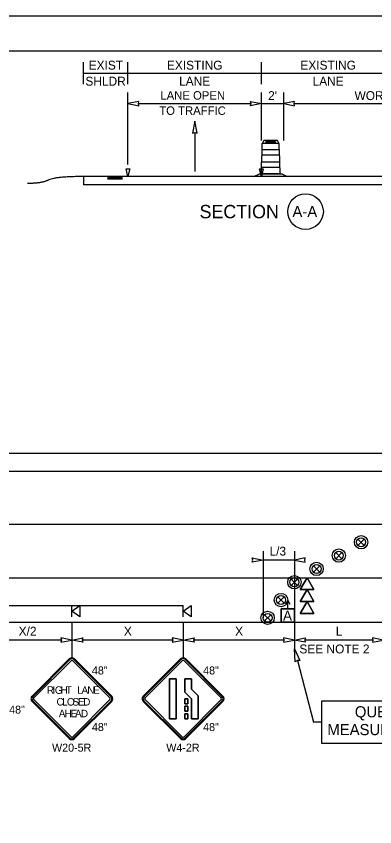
# Model space of a CAD drawing. Extents: x 99958 to 100136, y 99935 to 100013.
# Drawn here: x 100024.27 to 100027.5, y 100003.4 to 100010.69 of the extents above; entities that cross this region are included whole.
import ezdxf

# ---------------------------------------------------------------- set-up
doc = ezdxf.new("R2010")
doc.units = 0
for name, color, linetype in [('RD_ED_ShoulderPavedEdge', 7, 'Continuous'), ('RD_MK_LineEdgeWhite', 7, 'Continuous'), ('RD_MK_LineEdgeYellow', 7, 'Continuous'), ('RD_MK_LineLane', 7, 'Continuous'), ('SH_GI_PlotLimits', 7, 'Continuous'), ('SH_GI_SheetBorder', 7, 'Continuous'), ('SH_TI_WZSectionCut', 7, 'Continuous'), ('TR_SN_ConstructionSigns', 7, 'Continuous'), ('TR_WZ_ArrowLeftStrRightTurn', 7, 'Continuous'), ('TR_WZ_PortableSignMountBlk-Org', 7, 'Continuous'), ('TR_WZ_SequentialArrowSign', 7, 'Continuous'), ('TR_WZ_TrafficSafetyDrum', 7, 'Continuous'), ('TR_WZ_TrafficSafetyDrumElev', 7, 'Continuous'), ('TR_WZ_WorkZoneDetails', 7, 'Continuous'), ('TR_WZ_WorkZoneTextCurrent', 7, 'Continuous')]:
    doc.layers.add(name, color=color, linetype=linetype)

msp = doc.modelspace()

# ---------------------------------------------------------------- linework, layer by layer
at = {"layer": 'RD_ED_ShoulderPavedEdge'}
for p, q in [((100021.7753, 100006.7557), (100035.62, 100006.7557)), ((100021.7753, 100005.2357), (100035.62, 100005.2357))]:
    msp.add_line(p, q, dxfattribs=at)
at = {"layer": 'RD_MK_LineEdgeWhite'}
msp.add_line((100021.7753, 100005.6357), (100035.62, 100005.6357), dxfattribs=at)
at = {"layer": 'RD_MK_LineEdgeYellow'}
msp.add_line((100021.7753, 100006.5957), (100035.62, 100006.5957), dxfattribs=at)
at = {"layer": 'RD_MK_LineLane'}
msp.add_lwpolyline([(100035.62, 100006.1157), (100021.7753, 100006.1157)], dxfattribs=at)
at = {"layer": 'SH_GI_PlotLimits'}
msp.add_lwpolyline([(100019.0625, 99999.6875), (100036.0625, 99999.6875), (100036.0625, 100010.6875), (100019.0625, 100010.6875)], close=True, dxfattribs=at)
at = {"layer": 'SH_GI_SheetBorder'}
msp.add_line((100020, 100010.375), (100035.75, 100010.375), dxfattribs=at)
at = {"layer": 'SH_TI_WZSectionCut'}
for p, q in [((100024.8794, 100010.075), (100024.8794, 100010.275)), ((100025.2794, 100010.075), (100025.2794, 100010.275)), ((100026.4794, 100010.075), (100026.4794, 100010.275)), ((100024.8794, 100010.175), (100025.2794, 100010.175)), ((100025.2794, 100010.175), (100026.4794, 100010.175)), ((100026.4794, 100010.175), (100027.6794, 100010.175)), ((100025.2794, 100009.3547), (100025.2794, 100010.001)), ((100026.4794, 100009.57), (100026.4794, 100010.001)), ((100026.6794, 100009.57), (100026.6794, 100010.001)), ((100025.3731, 100009.901), (100026.3857, 100009.901)), ((100026.4794, 100009.901), (100026.6794, 100009.901)), ((100026.7731, 100009.901), (100028.5857, 100009.901)), ((100028.6794, 100009.2449), (100024.8794, 100009.2449)), ((100024.8794, 100009.2449), (100024.8794, 100009.1699)), ((100025.0964, 100009.2397), (100025.2294, 100009.2397)), ((100025.0964, 100009.2341), (100025.2294, 100009.2341)), ((100025.0964, 100009.2284), (100025.2294, 100009.2284)), ((100025.0964, 100009.2232), (100025.2294, 100009.2232)), ((100028.6794, 100009.1699), (100024.8794, 100009.1699))]:
    msp.add_line(p, q, dxfattribs=at)
for points in [[(100025.2794, 100009.901), (100025.3777, 100009.8817), (100025.3731, 100009.901), (100025.3777, 100009.9203)], [(100026.4794, 100009.901), (100026.3811, 100009.8817), (100026.3857, 100009.901), (100026.3811, 100009.9203)], [(100026.6794, 100009.901), (100026.7777, 100009.8817), (100026.7731, 100009.901), (100026.7777, 100009.9203)], [(100025.2627, 100009.3147), (100025.296, 100009.3147), (100025.2794, 100009.2449)], [(100026.4627, 100009.3147), (100026.4961, 100009.3147), (100026.4794, 100009.2449)]]:
    msp.add_lwpolyline(points, close=True, dxfattribs=at)
msp.add_circle((100026.8759, 100008.93), 0.16, dxfattribs=at)
msp.add_open_spline([(100024.8794, 100009.2449), (100024.6282, 100009.2449), (100024.5027, 100009.1828), (100024.3773, 100009.1828)], degree=2, dxfattribs=at)
at = {"layer": 'TR_SN_ConstructionSigns'}
for p, q in [((100024.7514, 100004.9058), (100024.4173, 100004.5717)), ((100024.7574, 100004.8999), (100024.4233, 100004.5658)), ((100024.4332, 100004.5558), (100024.7673, 100004.8899)), ((100024.7832, 100004.8899), (100025.1173, 100004.5558)), ((100025.1273, 100004.5658), (100024.7932, 100004.8999)), ((100025.1333, 100004.5717), (100024.7991, 100004.9058)), ((100025.7514, 100004.9058), (100025.4173, 100004.5717)), ((100025.7574, 100004.8999), (100025.4233, 100004.5658)), ((100025.4332, 100004.5558), (100025.7673, 100004.8899)), ((100025.7832, 100004.8899), (100026.1173, 100004.5558)), ((100026.1273, 100004.5658), (100025.7932, 100004.8999)), ((100026.1333, 100004.5717), (100025.7991, 100004.9058)), ((100025.6536, 100004.7279), (100025.7141, 100004.7279)), ((100025.6536, 100004.3679), (100025.6536, 100004.7279)), ((100025.7141, 100004.7279), (100025.6536, 100004.7279)), ((100025.6536, 100004.7279), (100025.6536, 100004.3679)), ((100025.7141, 100004.7279), (100025.7141, 100004.3679)), ((100025.7141, 100004.3679), (100025.7141, 100004.7279)), ((100025.7893, 100004.7279), (100025.8498, 100004.7279)), ((100025.7893, 100004.6083), (100025.7893, 100004.7279)), ((100025.8498, 100004.7279), (100025.7893, 100004.7279)), ((100025.7893, 100004.7279), (100025.7893, 100004.6083)), ((100025.8498, 100004.7279), (100025.8498, 100004.6334)), ((100025.8498, 100004.6334), (100025.8498, 100004.7279)), ((100025.8498, 100004.6334), (100025.9103, 100004.5729)), ((100025.9103, 100004.5729), (100025.8498, 100004.6334)), ((100025.8498, 100004.5479), (100025.7893, 100004.6083)), ((100025.7893, 100004.6083), (100025.8498, 100004.5479)), ((100025.7893, 100004.5479), (100025.8161, 100004.5479)), ((100025.7893, 100004.5029), (100025.7893, 100004.5479)), ((100025.8161, 100004.5479), (100025.7893, 100004.5479)), ((100025.7893, 100004.5479), (100025.7893, 100004.5029)), ((100025.8161, 100004.5479), (100025.8161, 100004.5029)), ((100025.8161, 100004.5029), (100025.8161, 100004.5479)), ((100025.8498, 100004.3679), (100025.8498, 100004.5479)), ((100025.8498, 100004.5479), (100025.8498, 100004.3679)), ((100025.9103, 100004.5729), (100025.9103, 100004.3679)), ((100025.9103, 100004.3679), (100025.9103, 100004.5729)), ((100024.4173, 100004.524), (100024.7514, 100004.1899)), ((100024.4233, 100004.53), (100024.7574, 100004.1959)), ((100024.7673, 100004.2058), (100024.4332, 100004.5399)), ((100025.1173, 100004.5399), (100024.7832, 100004.2058)), ((100024.7932, 100004.1959), (100025.1273, 100004.53)), ((100024.7991, 100004.1899), (100025.1333, 100004.524)), ((100025.4173, 100004.524), (100025.7514, 100004.1899)), ((100025.4233, 100004.53), (100025.7574, 100004.1959)), ((100025.7673, 100004.2058), (100025.4332, 100004.5399)), ((100026.1173, 100004.5399), (100025.7832, 100004.2058)), ((100025.8161, 100004.5029), (100025.7893, 100004.5029)), ((100025.7893, 100004.5029), (100025.8161, 100004.5029)), ((100025.7893, 100004.4804), (100025.8161, 100004.4804)), ((100025.7893, 100004.4354), (100025.7893, 100004.4804)), ((100025.8161, 100004.4804), (100025.7893, 100004.4804)), ((100025.7893, 100004.4804), (100025.7893, 100004.4354)), ((100025.7932, 100004.1959), (100026.1273, 100004.53)), ((100025.7991, 100004.1899), (100026.1333, 100004.524)), ((100025.8161, 100004.4804), (100025.8161, 100004.4354)), ((100025.8161, 100004.4354), (100025.8161, 100004.4804)), ((100025.8161, 100004.4354), (100025.7893, 100004.4354)), ((100025.7893, 100004.4354), (100025.8161, 100004.4354)), ((100025.7893, 100004.4129), (100025.8161, 100004.4129)), ((100025.7893, 100004.3679), (100025.7893, 100004.4129)), ((100025.8161, 100004.4129), (100025.7893, 100004.4129)), ((100025.7893, 100004.4129), (100025.7893, 100004.3679)), ((100025.8161, 100004.4129), (100025.8161, 100004.3679)), ((100025.8161, 100004.3679), (100025.8161, 100004.4129)), ((100025.7141, 100004.3679), (100025.6536, 100004.3679)), ((100025.6536, 100004.3679), (100025.7141, 100004.3679)), ((100025.8161, 100004.3679), (100025.7893, 100004.3679)), ((100025.7893, 100004.3679), (100025.8161, 100004.3679)), ((100025.9103, 100004.3679), (100025.8498, 100004.3679)), ((100025.8498, 100004.3679), (100025.9103, 100004.3679))]:
    msp.add_line(p, q, dxfattribs=at)
for centre, radius, start, end in [((100024.7753, 100004.882), 0.0338, 45, 135), ((100025.7753, 100004.882), 0.0338, 45, 135), ((100024.7753, 100004.882), 0.0253, 45, 135), ((100024.7753, 100004.882), 0.0113, 45, 135), ((100025.7753, 100004.882), 0.0253, 45, 135), ((100025.7753, 100004.882), 0.0113, 45, 135), ((100024.4412, 100004.5479), 0.0338, 135, 225.00001), ((100024.4412, 100004.5479), 0.0253, 135, 225.00001), ((100024.4412, 100004.5479), 0.0113, 135, 225.00001), ((100025.1094, 100004.5479), 0.0113, 315.00002, 45), ((100025.1094, 100004.5479), 0.0253, 315.00002, 45), ((100025.1094, 100004.5479), 0.0338, 315.00001, 45.00001), ((100025.4412, 100004.5479), 0.0338, 135, 225.00001), ((100025.4412, 100004.5479), 0.0253, 135, 225.00001), ((100025.4412, 100004.5479), 0.0113, 135, 225.00001), ((100026.1094, 100004.5479), 0.0113, 315.00002, 45), ((100026.1094, 100004.5479), 0.0253, 315.00002, 45), ((100026.1094, 100004.5479), 0.0338, 315.00001, 45.00001), ((100024.7753, 100004.2138), 0.0338, 225.00001, 315.00001), ((100024.7753, 100004.2138), 0.0253, 225.00001, 315.00002), ((100024.7753, 100004.2138), 0.0113, 225.00001, 315.00002), ((100025.7753, 100004.2138), 0.0338, 225.00001, 315.00001), ((100025.7753, 100004.2138), 0.0253, 225.00001, 315.00002), ((100025.7753, 100004.2138), 0.0113, 225.00001, 315.00002)]:
    msp.add_arc(centre, radius, start, end, dxfattribs=at)
at = {"layer": 'TR_WZ_ArrowLeftStrRightTurn'}
msp.add_line((100025.8794, 100009.6418), (100025.8794, 100009.292), dxfattribs=at)
msp.add_lwpolyline([(100025.8794, 100009.742), (100025.8588, 100009.6369), (100025.8794, 100009.6418), (100025.9, 100009.6369)], close=True, dxfattribs=at)
at = {"layer": 'TR_WZ_PortableSignMountBlk-Org'}
for p, q in [((100024.7753, 100005.2858), (100024.7753, 100005.3858)), ((100025.7753, 100005.2858), (100025.7753, 100005.3858))]:
    msp.add_line(p, q, dxfattribs=at)
for points in [[(100024.7753, 100005.3357), (100024.8471, 100005.3858), (100024.8471, 100005.2858)], [(100025.7753, 100005.3357), (100025.8471, 100005.3858), (100025.8471, 100005.2858)]]:
    msp.add_lwpolyline(points, close=True, dxfattribs=at)
at = {"layer": 'TR_WZ_SequentialArrowSign'}
for points in [[(100026.8895, 100005.6357), (100026.8278, 100005.5291), (100026.8895, 100005.5291), (100026.9513, 100005.5291), (100026.8895, 100005.6357)], [(100026.9513, 100005.5291), (100026.8895, 100005.5291), (100026.8278, 100005.5291), (100026.8895, 100005.6357), (100026.9513, 100005.5291)], [(100026.8895, 100005.5291), (100026.8278, 100005.4224), (100026.8895, 100005.4224), (100026.9513, 100005.4224), (100026.8895, 100005.5291)], [(100026.9513, 100005.4224), (100026.8895, 100005.4224), (100026.8278, 100005.4224), (100026.8895, 100005.5291), (100026.9513, 100005.4224)], [(100026.8895, 100005.4224), (100026.8278, 100005.3157), (100026.9513, 100005.3157), (100026.8895, 100005.4224)], [(100026.9513, 100005.3157), (100026.8278, 100005.3157), (100026.8895, 100005.4224), (100026.9513, 100005.3157)]]:
    msp.add_lwpolyline(points, dxfattribs=at)
at = {"layer": 'TR_WZ_TrafficSafetyDrum'}
for p, q in [((100027.347, 100005.984), (100027.4036, 100005.9274)), ((100027.4036, 100005.984), (100027.347, 100005.9274)), ((100027.147, 100005.864), (100027.2036, 100005.8074)), ((100027.2036, 100005.864), (100027.147, 100005.8074)), ((100026.947, 100005.744), (100027.0036, 100005.6874)), ((100027.0036, 100005.744), (100026.947, 100005.6874)), ((100026.747, 100005.624), (100026.8036, 100005.5674)), ((100026.8036, 100005.624), (100026.747, 100005.5674)), ((100026.627, 100005.464), (100026.6836, 100005.4074)), ((100026.6836, 100005.464), (100026.627, 100005.4074)), ((100026.507, 100005.304), (100026.5636, 100005.2474)), ((100026.5636, 100005.304), (100026.507, 100005.2474))]:
    msp.add_line(p, q, dxfattribs=at)
for centre, radius in [((100027.3753, 100005.9557), 0.06), ((100027.3753, 100005.9557), 0.06), ((100027.3753, 100005.9557), 0.04), ((100027.1753, 100005.8357), 0.06), ((100027.1753, 100005.8357), 0.06), ((100027.1753, 100005.8357), 0.04), ((100026.9753, 100005.7157), 0.06), ((100026.9753, 100005.7157), 0.06), ((100026.9753, 100005.7157), 0.04), ((100026.7753, 100005.5957), 0.06), ((100026.7753, 100005.5957), 0.06), ((100026.7753, 100005.5957), 0.04), ((100026.6553, 100005.4357), 0.06), ((100026.6553, 100005.4357), 0.06), ((100026.6553, 100005.4357), 0.04), ((100026.5353, 100005.2757), 0.06), ((100026.5353, 100005.2757), 0.06), ((100026.5353, 100005.2757), 0.04)]:
    msp.add_circle(centre, radius, dxfattribs=at)
at = {"layer": 'TR_WZ_TrafficSafetyDrumElev'}
for p, q in [((100026.4878, 100009.545), (100026.6358, 100009.545)), ((100026.4878, 100009.545), (100026.6358, 100009.545)), ((100026.5222, 100009.564), (100026.604, 100009.564)), ((100026.604, 100009.551), (100026.5222, 100009.551)), ((100026.4849, 100009.4871), (100026.6386, 100009.4871)), ((100026.4849, 100009.4372), (100026.4849, 100009.4871)), ((100026.6386, 100009.4372), (100026.4849, 100009.4372)), ((100026.6386, 100009.4871), (100026.6386, 100009.4372)), ((100026.4812, 100009.377), (100026.6423, 100009.377)), ((100026.4812, 100009.3271), (100026.4812, 100009.377)), ((100026.6423, 100009.377), (100026.6423, 100009.3271)), ((100026.6423, 100009.3271), (100026.4812, 100009.3271))]:
    msp.add_line(p, q, dxfattribs=at)
for points in [[(100026.4868, 100009.4915), (100026.4868, 100009.543)], [(100026.4868, 100009.4915), (100026.4868, 100009.543)], [(100026.6368, 100009.543), (100026.6368, 100009.4915)], [(100026.6368, 100009.543), (100026.6368, 100009.4915)], [(100026.4831, 100009.3814), (100026.4831, 100009.4327)], [(100026.4831, 100009.3814), (100026.4831, 100009.4327)], [(100026.4849, 100009.4365), (100026.4849, 100009.4878)], [(100026.4849, 100009.4365), (100026.4849, 100009.4878)], [(100026.6386, 100009.4878), (100026.6386, 100009.4365)], [(100026.6386, 100009.4878), (100026.6386, 100009.4365)], [(100026.6405, 100009.4327), (100026.6405, 100009.3814)], [(100026.6405, 100009.4327), (100026.6405, 100009.3814)], [(100026.4812, 100009.3264), (100026.4812, 100009.3777)], [(100026.4812, 100009.3264), (100026.4812, 100009.3777)], [(100026.6423, 100009.3777), (100026.6423, 100009.3264)], [(100026.6423, 100009.3777), (100026.6423, 100009.3264)], [(100026.6442, 100009.3226), (100026.6442, 100009.27), (100026.4794, 100009.27), (100026.4794, 100009.3226)], [(100026.6442, 100009.3226), (100026.6442, 100009.27), (100026.4794, 100009.27), (100026.4794, 100009.3226)]]:
    msp.add_lwpolyline(points, dxfattribs=at)
for points in [[(100026.6358, 100009.545), (100026.6226, 100009.57), (100026.5009, 100009.57), (100026.4878, 100009.545)], [(100026.4118, 100009.245), (100026.462, 100009.27), (100026.6615, 100009.27), (100026.7118, 100009.245)]]:
    msp.add_lwpolyline(points, close=True, dxfattribs=at)
for centre, major_axis, ratio, start_param, end_param in [((100026.488, 100009.5426), (0, 0.00249), 0.493438, 0.177149, 1.393647), ((100026.488, 100009.5426), (0, 0.00249), 0.493438, 0.177149, 1.393647), ((100026.5222, 100009.5575), (0, 0.0065), 0.570305, 0, 3.141593), ((100026.604, 100009.5575), (0, 0.0065), 0.570305, 3.141593, 6.283185), ((100026.6356, 100009.5426), (0, 0.00249), 0.493438, 4.889538, 6.106036), ((100026.6356, 100009.5426), (0, 0.00249), 0.493438, 4.889538, 6.106036), ((100026.4865, 100009.4296), (0, 0.00758), 0.493438, 0.4288, 1.141997), ((100026.4865, 100009.4296), (0, 0.00758), 0.493438, 0.4288, 1.141997), ((100026.4883, 100009.4846), (0, 0.00758), 0.493438, 0.4288, 1.141997), ((100026.4883, 100009.4846), (0, 0.00758), 0.493438, 0.4288, 1.141997), ((100026.6352, 100009.4846), (0, 0.00758), 0.493438, 5.141189, 5.854386), ((100026.6352, 100009.4846), (0, 0.00758), 0.493438, 5.141189, 5.854386), ((100026.6371, 100009.4296), (0, 0.00758), 0.493438, 5.141189, 5.854386), ((100026.6371, 100009.4296), (0, 0.00758), 0.493438, 5.141189, 5.854386), ((100026.4846, 100009.3745), (0, 0.00758), 0.493438, 0.4288, 1.141997), ((100026.4846, 100009.3745), (0, 0.00758), 0.493438, 0.4288, 1.141997), ((100026.6389, 100009.3745), (0, 0.00758), 0.493438, 5.141189, 5.854386), ((100026.6389, 100009.3745), (0, 0.00758), 0.493438, 5.141189, 5.854386), ((100026.4828, 100009.3195), (0, 0.00758), 0.493438, 0.4288, 1.141997), ((100026.4828, 100009.3195), (0, 0.00758), 0.493438, 0.4288, 1.141997), ((100026.6408, 100009.3195), (0, 0.00758), 0.493438, 5.141189, 5.854386), ((100026.6408, 100009.3195), (0, 0.00758), 0.493438, 5.141189, 5.854386)]:
    msp.add_ellipse(centre, major_axis=major_axis, ratio=ratio, start_param=start_param, end_param=end_param, dxfattribs=at)
at = {"layer": 'TR_WZ_WorkZoneDetails'}
for p, q in [((100026.4953, 100005.8757), (100026.4953, 100005.2757)), ((100026.7753, 100005.8757), (100026.7753, 100004.9957)), ((100026.7753, 100005.7957), (100026.4953, 100005.7957)), ((100026.7153, 100005.4307), (100026.6965, 100005.3983)), ((100026.7153, 100005.3557), (100026.7153, 100005.4307)), ((100026.7153, 100005.4307), (100026.734, 100005.3983)), ((100023.2471, 100005.3858), (100025.7753, 100005.3858)), ((100024.7753, 100005.236), (100024.7753, 100004.9157)), ((100025.7753, 100005.236), (100025.7753, 100004.9157)), ((100024.6815, 100005.0757), (100024.069, 100005.0757)), ((100025.6815, 100005.0757), (100024.869, 100005.0757)), ((100026.6815, 100005.0757), (100025.869, 100005.0757)), ((100027.4815, 100005.0757), (100026.869, 100005.0757))]:
    msp.add_line(p, q, dxfattribs=at)
for points in [[(100026.4953, 100005.7957), (100026.397, 100005.7765), (100026.4016, 100005.7957), (100026.397, 100005.815)], [(100026.7753, 100005.7957), (100026.8736, 100005.7765), (100026.869, 100005.7957), (100026.8736, 100005.815)], [(100026.6553, 100005.3557), (100026.7753, 100005.3557), (100026.7753, 100005.2357), (100026.6553, 100005.2357)], [(100024.7753, 100005.0757), (100024.677, 100005.095), (100024.6815, 100005.0757), (100024.677, 100005.0565)], [(100024.7753, 100005.0757), (100024.8736, 100005.095), (100024.869, 100005.0757), (100024.8736, 100005.0565)], [(100025.7753, 100005.0757), (100025.677, 100005.095), (100025.6815, 100005.0757), (100025.677, 100005.0565)], [(100025.7753, 100005.0757), (100025.8736, 100005.095), (100025.869, 100005.0757), (100025.8736, 100005.0565)], [(100026.7753, 100005.0757), (100026.677, 100005.095), (100026.6815, 100005.0757), (100026.677, 100005.0565)], [(100026.7753, 100005.0757), (100026.8736, 100005.095), (100026.869, 100005.0757), (100026.8736, 100005.0565)], [(100027.5753, 100005.0757), (100027.477, 100005.095), (100027.4815, 100005.0757), (100027.477, 100005.0565)]]:
    msp.add_lwpolyline(points, close=True, dxfattribs=at)
msp.add_lwpolyline([(100026.6553, 100005.3557), (100026.6553, 100005.2357), (100026.7753, 100005.2357), (100026.7753, 100005.3557), (100026.7153, 100005.3557), (100026.6553, 100005.3557)], dxfattribs=at)
at = {"layer": 'TR_WZ_WorkZoneTextCurrent'}
for p in [(100026.8026, 100004.8906), (100027.0222, 100004.338)]:
    msp.add_line(p, (100026.946, 100004.338), dxfattribs=at)
for points in [[(100026.7753, 100004.9957), (100026.8254, 100004.8911), (100026.8025, 100004.8906), (100026.7822, 100004.8799)], [(100027.0222, 100004.5305), (100028.8727, 100004.5305), (100028.8727, 100004.1455), (100027.0222, 100004.1455)]]:
    msp.add_lwpolyline(points, close=True, dxfattribs=at)

# ---------------------------------------------------------------- texts
at = {"layer": 'SH_TI_WZSectionCut'}
for s, height, p in [('EXIST', 0.08, (100024.9261, 100010.207)), ('EXISTING', 0.08, (100025.6296, 100010.207)), ('EXISTING', 0.08, (100026.8296, 100010.207)), ('SHLDR', 0.08, (100024.8969, 100010.063)), ('LANE', 0.08, (100025.739, 100010.063)), ('LANE', 0.08, (100026.939, 100010.063)), ('SECTION', 0.12, (100025.9229, 100008.87)), ('A-A', 0.1, (100026.7581, 100008.88))]:
    msp.add_text(s, height=height, rotation=360, dxfattribs=at).set_placement(p)
for s, height, p in [('LANE OPEN', 0.076, (100025.5707, 100009.937)), ("2'", 0.08, (100026.5394, 100009.933)), ('WORK AREA', 0.08, (100027.3165, 100009.933)), ('TO TRAFFIC', 0.076, (100025.5606, 100009.8002))]:
    msp.add_text(s, height=height, dxfattribs=at).set_placement(p)
at = {"layer": 'TR_SN_ConstructionSigns'}
for s, p in [('48"', (100024.9551, 100004.7664)), ('48"', (100025.9551, 100004.7664)), ('48"', (100024.211, 100004.414)), ('48"', (100024.9551, 100004.2573)), ('48"', (100025.9551, 100004.2573)), ('W20-5R', (100024.5966, 100004.072)), ('W4-2R', (100025.6238, 100004.072))]:
    msp.add_text(s, height=0.072, rotation=360, dxfattribs=at).set_placement(p)
for s, p in [('R', (100024.5498, 100004.5922)), ('I', (100024.5991, 100004.5922)), ('G', (100024.6221, 100004.5922)), ('H', (100024.6734, 100004.5922)), ('T', (100024.7206, 100004.5922)), ('L', (100024.8225, 100004.5922)), ('A', (100024.861, 100004.5922)), ('N', (100024.9137, 100004.5922)), ('E', (100024.9663, 100004.5922)), ('C', (100024.6369, 100004.4867)), ('L', (100024.6882, 100004.4867)), ('O', (100024.7307, 100004.4867)), ('S', (100024.7807, 100004.4867)), ('E', (100024.83, 100004.4867)), ('D', (100024.8759, 100004.4867)), ('A', (100024.6572, 100004.3812)), ('H', (100024.7098, 100004.3812)), ('E', (100024.7625, 100004.3812)), ('A', (100024.803, 100004.3812)), ('D', (100024.8556, 100004.3812))]:
    msp.add_text(s, height=0.0675, dxfattribs=at).set_placement(p)
at = {"layer": 'TR_WZ_WorkZoneDetails'}
msp.add_text('A', height=0.09, dxfattribs=at).set_placement((100026.6737, 100005.2507))
at = {"layer": 'TR_WZ_WorkZoneTextCurrent'}
for s, height, p in [('L/3', 0.08, (100026.5521, 100005.8357)), ('QUEUE LOCATION', 0.1, (100027.3191, 100004.3805)), ('MEASURED FROM HERE', 0.1, (100027.0722, 100004.2205))]:
    msp.add_text(s, height=height, dxfattribs=at).set_placement(p)
for s, p in [('X/2', (100024.2968, 100005.1157)), ('X', (100025.2428, 100005.1157)), ('X', (100026.2428, 100005.1157)), ('L', (100027.1481, 100005.1157)), ('SEE NOTE 2', (100026.8206, 100004.9557))]:
    msp.add_text(s, height=0.08, rotation=360, dxfattribs=at).set_placement(p)

doc.saveas('drawing.dxf')
